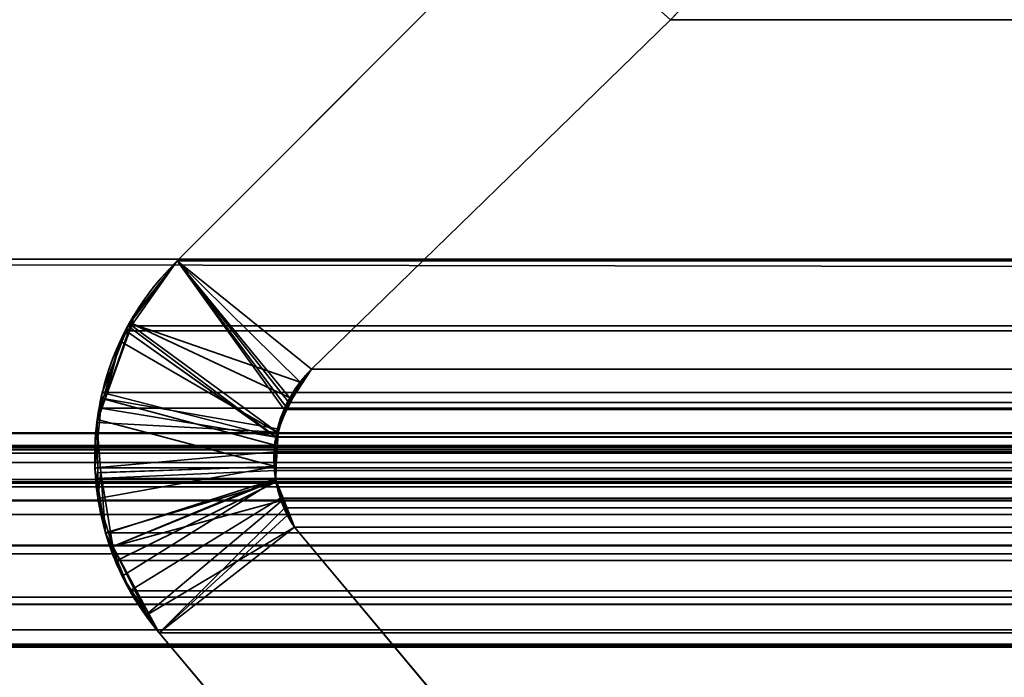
# Model space of a CAD drawing. Header units: millimetres. Extents: x -603 to 3703, y -115 to 193.
# Tile 274 of 656: x 1038.01 to 1041.43, y 1.19 to 3.48. Entities that reach past the tile are written whole.
import ezdxf

# ---------------------------------------------------------------- set-up
doc = ezdxf.new("R2010")
doc.units = ezdxf.units.MM
doc.layers.add('152', color=7, linetype='Continuous', true_color=0xffffff)

# ---------------------------------------------------------------- blocks, each defined once
blk = doc.blocks.new('UG_SURFACE_002')
at = {"layer": '152', "color": 252, "linetype": 'Continuous', "lineweight": 35}
for points in [[(2165, -18, 2212.25), (2165, 174.4, 2212.25), (835, 174.4, 2212.25), (835, -18, 2212.25)], [(985, -18, 2062.2499), (985, 174.4, 2062.2499), (2015.0001, 174.4, 2062.2499), (2015.0001, -18, 2062.2499)]]:
    blk.add_3dface(points, dxfattribs=at)
blk = doc.blocks.new('UG_SURFACE_096')
at = {"layer": '152', "color": 7, "linetype": 'Continuous', "lineweight": 35}
for points in [[(1040.271, 3.4787, -7.75), (1039.0229, 2.2621, -7.75), (1038.5557, 2.6395, -7.75), (1039.8064, 3.8936, -7.75)], [(1039.0229, 2.2621, 2006.227), (1040.271, 3.4787, 2004.9789), (1039.8064, 3.8936, 2005.4436), (1038.5557, 2.6395, 2006.6943)], [(1039.8064, 3.8936, -7.75), (1038.5557, 2.6395, -7.75), (1038.5557, 2.6395, 2006.6943), (1039.8064, 3.8936, 2005.4436)], [(1040.271, 3.4787, 2004.9789), (1039.0229, 2.2621, 2006.227), (1039.0229, 2.2621, -7.75), (1040.271, 3.4787, -7.75)], [(1038.395, 2.4216, -7.75), (1038.4043, 2.4487, -7.75), (1038.5557, 2.6395, -7.75), (1038.983, 2.2174, -7.75)], [(1038.9063, 2.0413, 2006.3436), (1038.9322, 2.1339, 2006.3179), (1038.5557, 2.6395, 2006.6943), (1038.396, 2.4145, 2006.8541)], [(1038.4043, 2.4487, -7.75), (1038.396, 2.4145, 2006.8541), (1038.5557, 2.6395, 2006.6943)], [(1038.5557, 2.6395, 2006.6943), (1038.5557, 2.6395, -7.75), (1038.4043, 2.4487, -7.75)], [(1039.0229, 2.2621, -7.75), (1038.983, 2.2174, -7.75), (1038.5557, 2.6395, -7.75)], [(1038.5557, 2.6395, 2006.6943), (1038.9322, 2.1339, 2006.3179), (1038.95, 2.1591, 2006.3)], [(1038.95, 2.1591, 2006.3), (1039.0229, 2.2621, 2006.227), (1038.5557, 2.6395, 2006.6943)], [(1038.4043, 2.4487, -7.75), (1038.395, 2.4216, -7.75), (1038.396, 2.4145, 2006.8541)], [(1038.955, 2.1594, -7.75), (1038.9044, 2.0549, -7.75), (1038.3043, 2.1591, -7.75), (1038.395, 2.4216, -7.75)], [(1038.396, 2.4145, 2006.8541), (1038.395, 2.4216, -7.75), (1038.3043, 2.1591, -7.75)], [(1038.3043, 2.1591, -7.75), (1038.357, 2.3595, 2006.8929), (1038.396, 2.4145, 2006.8541)], [(1038.396, 2.4145, 2006.8541), (1038.357, 2.3595, 2006.8929), (1038.9063, 2.0413, 2006.3436)], [(1038.395, 2.4216, -7.75), (1038.983, 2.2174, -7.75), (1038.955, 2.1594, -7.75)], [(1038.357, 2.3595, 2006.8929), (1038.2984, 2.1593, 2006.9516), (1038.8944, 1.9984, 2006.3555), (1038.9063, 2.0413, 2006.3436)], [(1038.3043, 2.1591, -7.75), (1038.2984, 2.1593, 2006.9516), (1038.357, 2.3595, 2006.8929)], [(1039.0229, 2.2621, 2006.227), (1038.95, 2.1591, 2006.3), (1038.955, 2.1594, -7.75)], [(1038.955, 2.1594, -7.75), (1038.983, 2.2174, -7.75), (1039.0229, 2.2621, 2006.227)], [(1038.983, 2.2174, -7.75), (1039.0229, 2.2621, -7.75), (1039.0229, 2.2621, 2006.227)], [(1038.2758, 2.0769, -7.75), (1038.2771, 2.0869, 2006.9728), (1038.2984, 2.1593, 2006.9516)], [(1038.2984, 2.1593, 2006.9516), (1038.3043, 2.1591, -7.75), (1038.2758, 2.0769, -7.75)], [(1038.2758, 2.0769, -7.75), (1038.3043, 2.1591, -7.75), (1038.9044, 2.0549, -7.75), (1038.904, 2.0437, -7.75)], [(1038.8967, 1.9241, 2006.3534), (1038.8944, 1.9984, 2006.3555), (1038.2984, 2.1593, 2006.9516), (1038.2771, 2.0869, 2006.9728)], [(1038.904, 2.0437, -7.75), (1038.9044, 2.0549, -7.75), (1038.95, 2.1591, 2006.3)], [(1038.95, 2.1591, 2006.3), (1038.9322, 2.1339, 2006.3179), (1038.904, 2.0437, -7.75)], [(1038.9044, 2.0549, -7.75), (1038.955, 2.1594, -7.75), (1038.95, 2.1591, 2006.3)], [(1038.9322, 2.1339, 2006.3179), (1038.9063, 2.0413, 2006.3436), (1038.904, 2.0437, -7.75)], [(1038.2788, 1.902, 2006.9711), (1038.2771, 2.0869, 2006.9728), (1038.2758, 2.0769, -7.75)], [(1038.2897, 1.9034, -7.75), (1038.2758, 2.0769, -7.75), (1038.904, 2.0437, -7.75), (1038.8993, 1.9236, -7.75)], [(1038.2758, 2.0769, -7.75), (1038.2897, 1.9034, -7.75), (1038.2788, 1.902, 2006.9711)], [(1038.2771, 2.0869, 2006.9728), (1038.2788, 1.902, 2006.9711), (1038.8967, 1.9241, 2006.3534)], [(1038.9063, 2.0413, 2006.3436), (1038.8944, 1.9984, 2006.3555), (1038.8993, 1.9236, -7.75)], [(1038.8993, 1.9236, -7.75), (1038.904, 2.0437, -7.75), (1038.9063, 2.0413, 2006.3436)], [(1038.8944, 1.9984, 2006.3555), (1038.8967, 1.9241, 2006.3534), (1038.8993, 1.9236, -7.75)], [(1038.8967, 1.9241, 2006.3534), (1038.2788, 1.902, 2006.9711), (1038.2797, 1.8123, 2006.9704)], [(1038.2797, 1.8123, 2006.9704), (1038.3317, 1.6459, 2006.9182), (1038.8981, 1.8769, 2006.3519), (1038.8967, 1.9241, 2006.3534)], [(1038.8993, 1.9236, -7.75), (1038.8976, 1.8796, -7.75), (1038.3066, 1.6913, -7.75), (1038.2897, 1.9034, -7.75)], [(1038.8993, 1.9236, -7.75), (1038.8967, 1.9241, 2006.3534), (1038.8981, 1.8769, 2006.3519)], [(1038.8981, 1.8769, 2006.3519), (1038.8976, 1.8796, -7.75), (1038.8993, 1.9236, -7.75)], [(1038.2797, 1.8123, 2006.9704), (1038.2788, 1.902, 2006.9711), (1038.2897, 1.9034, -7.75)], [(1038.3317, 1.6459, 2006.9182), (1038.2797, 1.8123, 2006.9704), (1038.2897, 1.9034, -7.75)], [(1038.2897, 1.9034, -7.75), (1038.3066, 1.6913, -7.75), (1038.3317, 1.6459, 2006.9182)], [(1038.3315, 1.645, -7.75), (1038.3066, 1.6913, -7.75), (1038.8976, 1.8796, -7.75)], [(1038.3315, 1.645, -7.75), (1038.8976, 1.8796, -7.75), (1038.9258, 1.8076, -7.75)], [(1038.8981, 1.8769, 2006.3519), (1038.3317, 1.6459, 2006.9182), (1038.3643, 1.542, 2006.8858)], [(1038.3643, 1.542, 2006.8858), (1038.45, 1.4105, 2006.7999), (1038.9214, 1.807, 2006.3286), (1038.8981, 1.8769, 2006.3519)], [(1038.8976, 1.8796, -7.75), (1038.8981, 1.8769, 2006.3519), (1038.9214, 1.807, 2006.3286)], [(1038.9214, 1.807, 2006.3286), (1038.9258, 1.8076, -7.75), (1038.8976, 1.8796, -7.75)], [(1038.9258, 1.8076, -7.75), (1038.9628, 1.7131, -7.75), (1038.4572, 1.4111, -7.75), (1038.3315, 1.645, -7.75)], [(1038.45, 1.4105, 2006.7999), (1038.4927, 1.345, 2006.7573), (1038.939, 1.754, 2006.3109), (1038.9214, 1.807, 2006.3286)], [(1038.9258, 1.8076, -7.75), (1038.9214, 1.807, 2006.3286), (1038.939, 1.754, 2006.3109)], [(1038.9258, 1.8076, -7.75), (1038.939, 1.754, 2006.3109), (1038.9628, 1.7131, 2006.2871)], [(1038.9628, 1.7131, 2006.2871), (1038.9628, 1.7131, -7.75), (1038.9258, 1.8076, -7.75)], [(1038.9628, 1.7131, 2006.2871), (1038.939, 1.754, 2006.3109), (1038.4927, 1.345, 2006.7573)], [(1038.4927, 1.345, -7.75), (1038.4572, 1.4111, -7.75), (1038.9628, 1.7131, -7.75)], [(1038.9628, 1.7131, -7.75), (1039.515, 1.0529, -7.75), (1039.4311, 0.2303, -7.75), (1038.4927, 1.345, -7.75)], [(1039.515, 1.0529, 2005.7349), (1038.9628, 1.7131, 2006.2871), (1038.4927, 1.345, 2006.7573), (1039.4311, 0.2303, 2005.8188)], [(1038.9628, 1.7131, 2006.2871), (1039.515, 1.0529, 2005.7349), (1039.515, 1.0529, -7.75), (1038.9628, 1.7131, -7.75)], [(1038.3066, 1.6913, -7.75), (1038.3315, 1.645, -7.75), (1038.3317, 1.6459, 2006.9182)], [(1038.3643, 1.542, 2006.8858), (1038.3317, 1.6459, 2006.9182), (1038.3315, 1.645, -7.75)], [(1038.3315, 1.645, -7.75), (1038.4572, 1.4111, -7.75), (1038.45, 1.4105, 2006.7999)], [(1038.45, 1.4105, 2006.7999), (1038.3643, 1.542, 2006.8858), (1038.3315, 1.645, -7.75)], [(1038.4927, 1.345, 2006.7573), (1038.45, 1.4105, 2006.7999), (1038.4572, 1.4111, -7.75)], [(1038.4572, 1.4111, -7.75), (1038.4927, 1.345, -7.75), (1038.4927, 1.345, 2006.7573)], [(1038.4927, 1.345, -7.75), (1039.4311, 0.2303, -7.75), (1039.4311, 0.2303, 2005.8188), (1038.4927, 1.345, 2006.7573)]]:
    blk.add_3dface(points, dxfattribs=at)
blk = doc.blocks.new('UG_SURFACE_097')
at = {"layer": '152', "color": 7, "linetype": 'Continuous', "lineweight": 35}
for points in [[(1974.175, 2.6459, 2019.4249), (1974.1284, 5.9608, 2019.3784), (1025.8716, 5.9608, 2019.3784), (1025.825, 2.6459, 2019.4249)], [(1026.7951, 2.0412, 2018.4548), (1026.8776, 4.9715, 2018.3723), (1973.1224, 4.9715, 2018.3723), (1973.2049, 2.0412, 2018.4548)], [(1038.5557, 2.6395, 2006.6943), (1039.8064, 3.8936, 2005.4436), (1040.271, 3.4787, 2004.9789), (1039.0229, 2.2621, 2006.227)], [(1039.8064, 3.8936, 2005.4436), (1038.5557, 2.6395, 2006.6943), (1961.4443, 2.6395, 2006.6943), (1960.1936, 3.8936, 2005.4436)], [(1959.729, 3.4787, 2004.9789), (1960.9771, 2.2621, 2006.227), (1039.0229, 2.2621, 2006.227), (1040.271, 3.4787, 2004.9789)], [(1974.1695, 1.0733, 2019.4194), (1025.825, 2.6459, 2019.4249), (1025.7392, 0.3108, 2019.5107)], [(1974.1695, 1.0733, 2019.4194), (1974.175, 2.6459, 2019.4249), (1025.825, 2.6459, 2019.4249)], [(1038.3841, 2.4134, 2006.866), (1038.5557, 2.6395, 2006.6943), (1038.927, 2.1222, 2006.3231), (1038.8988, 2.0275, 2006.3512)], [(1961.6159, 2.4134, 2006.866), (1961.4443, 2.6395, 2006.6943), (1038.5557, 2.6395, 2006.6943), (1038.3841, 2.4134, 2006.866)], [(1038.5557, 2.6395, 2006.6943), (1039.0229, 2.2621, 2006.227), (1038.9439, 2.1469, 2006.3062)], [(1038.9439, 2.1469, 2006.3062), (1038.927, 2.1222, 2006.3231), (1038.5557, 2.6395, 2006.6943)], [(1038.8988, 2.0275, 2006.3512), (1038.3775, 2.3964, 2006.8724), (1038.3841, 2.4134, 2006.866)], [(1038.3775, 2.3964, 2006.8724), (1961.6225, 2.3964, 2006.8724), (1961.6159, 2.4134, 2006.866)], [(1038.3841, 2.4134, 2006.866), (1038.3775, 2.3964, 2006.8724), (1961.6159, 2.4134, 2006.866)], [(1038.8983, 2.026, 2006.3517), (1038.295, 2.1819, 2006.9549), (1038.3775, 2.3964, 2006.8724)], [(1961.705, 2.1819, 2006.9549), (1961.6225, 2.3964, 2006.8724), (1038.3775, 2.3964, 2006.8724), (1038.295, 2.1819, 2006.9549)], [(1038.8988, 2.0275, 2006.3512), (1038.8983, 2.026, 2006.3517), (1038.3775, 2.3964, 2006.8724)], [(1038.9439, 2.1469, 2006.3062), (1039.0229, 2.2621, 2006.227), (1960.9771, 2.2621, 2006.227)], [(1960.9771, 2.2621, 2006.227), (1961.0555, 2.1585, 2006.3055), (1038.9439, 2.1469, 2006.3062)], [(1038.2897, 2.1271, 2006.9604), (1038.295, 2.1819, 2006.9549), (1038.8983, 2.026, 2006.3517)], [(1038.295, 2.1819, 2006.9549), (1038.2897, 2.1271, 2006.9604), (1961.7103, 2.1271, 2006.9604)], [(1038.295, 2.1819, 2006.9549), (1961.7103, 2.1271, 2006.9604), (1961.705, 2.1819, 2006.9549)], [(1961.0555, 2.1585, 2006.3055), (1961.0584, 2.151, 2006.3083), (1038.9439, 2.1469, 2006.3062)], [(1038.8983, 2.026, 2006.3517), (1038.8924, 1.975, 2006.3577), (1038.2693, 1.9194, 2006.9807), (1038.2897, 2.1271, 2006.9604)], [(1961.7103, 2.1271, 2006.9604), (1038.2897, 2.1271, 2006.9604), (1038.2693, 1.9194, 2006.9807)], [(1961.7307, 1.9194, 2006.9807), (1961.7103, 2.1271, 2006.9604), (1038.2693, 1.9194, 2006.9807)], [(1961.0955, 2.0554, 2006.3455), (1038.927, 2.1222, 2006.3231), (1038.9439, 2.1469, 2006.3062)], [(1038.9439, 2.1469, 2006.3062), (1961.0584, 2.151, 2006.3083), (1961.0955, 2.0554, 2006.3455)], [(1961.0955, 2.0554, 2006.3455), (1038.8988, 2.0275, 2006.3512), (1038.927, 2.1222, 2006.3231)], [(1961.0955, 2.0554, 2006.3455), (1961.0989, 2.027, 2006.3488), (1038.8988, 2.0275, 2006.3512)], [(1026.7951, 2.0412, 2018.4548), (1973.2012, 1.9603, 2018.4512), (1973.1883, 1.8784, 2018.4383)], [(1026.7951, 2.0412, 2018.4548), (1973.2049, 2.0412, 2018.4548), (1973.2012, 1.9603, 2018.4512)], [(1973.1883, 1.8784, 2018.4383), (1026.8117, 1.8784, 2018.4383), (1026.7951, 2.0412, 2018.4548)], [(1038.8924, 1.975, 2006.3577), (1038.8983, 2.026, 2006.3517), (1961.1057, 1.9097, 2006.3558)], [(1961.1082, 1.9483, 2006.3581), (1038.8983, 2.026, 2006.3517), (1038.8988, 2.0275, 2006.3512)], [(1961.1082, 1.9483, 2006.3581), (1961.1057, 1.9097, 2006.3558), (1038.8983, 2.026, 2006.3517)], [(1038.8988, 2.0275, 2006.3512), (1961.0989, 2.027, 2006.3488), (1961.1082, 1.9483, 2006.3581)], [(1029.6266, 1.997, 2015.6233), (1027.7102, 1.295, 2017.5397), (1972.2898, 1.295, 2017.5397), (1970.3734, 1.997, 2015.6233)], [(1029.6266, 1.997, 2015.6233), (1970.3734, 1.997, 2015.6233), (1970.2933, 2.0043, 2015.5432)], [(1029.7089, 1.9934, 2015.5411), (1029.6266, 1.997, 2015.6233), (1970.2933, 2.0043, 2015.5432)], [(1970.2933, 2.0043, 2015.5432), (1970.291, 2.0038, 2015.5411), (1029.7089, 1.9934, 2015.5411)], [(1029.8151, 1.9887, 2015.435), (1029.7089, 1.9934, 2015.5411), (1970.291, 2.0038, 2015.5411)], [(1029.8151, 1.9887, 2015.435), (1970.291, 2.0038, 2015.5411), (1970.1668, 1.974, 2015.4169)], [(1970.1668, 1.974, 2015.4169), (1029.8339, 1.982, 2015.4161), (1029.8151, 1.9887, 2015.435)], [(1029.8662, 1.9704, 2015.3837), (1029.8339, 1.982, 2015.4161), (1970.1668, 1.974, 2015.4169)], [(1029.8662, 1.9704, 2015.3837), (1970.1668, 1.974, 2015.4169), (1970.1148, 1.9616, 2015.3649)], [(1970.1148, 1.9616, 2015.3649), (1029.9113, 1.938, 2015.3387), (1029.8662, 1.9704, 2015.3837)], [(1970.1148, 1.9616, 2015.3649), (1970.0878, 1.941, 2015.3377), (1029.9113, 1.938, 2015.3387)], [(1038.2754, 1.8818, 2006.9747), (1038.2693, 1.9194, 2006.9807), (1038.8924, 1.975, 2006.3577), (1038.8967, 1.9101, 2006.3534)], [(1961.1057, 1.9097, 2006.3558), (1038.8967, 1.9101, 2006.3534), (1038.8924, 1.975, 2006.3577)], [(1030.0065, 1.8695, 2015.2435), (1029.9113, 1.938, 2015.3387), (1970.0878, 1.941, 2015.3377)], [(1030.0065, 1.8695, 2015.2435), (1970.0878, 1.941, 2015.3377), (1969.9935, 1.8695, 2015.2435)], [(1038.2693, 1.9194, 2006.9807), (1038.2754, 1.8818, 2006.9747), (1961.7246, 1.8818, 2006.9747), (1961.7307, 1.9194, 2006.9807)], [(1038.8967, 1.9101, 2006.3534), (1038.8993, 1.8701, 2006.3508), (1038.3061, 1.6931, 2006.9439), (1038.2754, 1.8818, 2006.9747)], [(1038.8967, 1.9101, 2006.3534), (1961.1057, 1.9097, 2006.3558), (1961.1048, 1.8959, 2006.3548)], [(1038.8993, 1.8701, 2006.3508), (1038.8967, 1.9101, 2006.3534), (1961.1048, 1.8959, 2006.3548)], [(1961.1048, 1.8959, 2006.3548), (1038.9141, 1.8134, 2006.336), (1038.8993, 1.8701, 2006.3508)], [(1038.9141, 1.8134, 2006.336), (1961.1048, 1.8959, 2006.3548), (1961.0796, 1.7957, 2006.3295)], [(1026.8117, 1.8784, 2018.4383), (1973.1883, 1.8784, 2018.4383), (1973.1793, 1.8544, 2018.4293)], [(1973.1793, 1.8544, 2018.4293), (1026.8185, 1.8526, 2018.4314), (1026.8117, 1.8784, 2018.4383)], [(1026.8308, 1.8061, 2018.4193), (1026.8185, 1.8526, 2018.4314), (1973.1793, 1.8544, 2018.4293)], [(1026.8308, 1.8061, 2018.4193), (1973.1793, 1.8544, 2018.4293), (1973.1114, 1.6712, 2018.3613)], [(1969.9935, 1.8695, 2015.2435), (1030.0086, 1.8664, 2015.2414), (1030.0065, 1.8695, 2015.2435)], [(1969.9935, 1.8695, 2015.2435), (1969.9914, 1.8664, 2015.2414), (1030.0086, 1.8664, 2015.2414)], [(1030.0086, 1.8664, 2015.2414), (1969.9914, 1.8664, 2015.2414), (1969.9214, 1.7573, 2015.1713), (1030.0786, 1.7573, 2015.1713)], [(1961.6939, 1.6931, 2006.9439), (1038.2754, 1.8818, 2006.9747), (1038.3061, 1.6931, 2006.9439)], [(1961.6939, 1.6931, 2006.9439), (1961.7246, 1.8818, 2006.9747), (1038.2754, 1.8818, 2006.9747)], [(1038.3465, 1.5969, 2006.9034), (1038.3061, 1.6931, 2006.9439), (1038.8993, 1.8701, 2006.3508)], [(1038.8993, 1.8701, 2006.3508), (1038.9141, 1.8134, 2006.336), (1038.3912, 1.4909, 2006.8588), (1038.3465, 1.5969, 2006.9034)], [(1026.8308, 1.8061, 2018.4193), (1973.1114, 1.6712, 2018.3613), (1973.0958, 1.65, 2018.3458)], [(1973.0958, 1.65, 2018.3458), (1026.9051, 1.6498, 2018.3449), (1026.8308, 1.8061, 2018.4193)], [(1038.4927, 1.345, 2006.7573), (1038.3912, 1.4909, 2006.8588), (1038.9141, 1.8134, 2006.336), (1038.9301, 1.7805, 2006.32)], [(1038.9141, 1.8134, 2006.336), (1961.0796, 1.7957, 2006.3295), (1961.0711, 1.7793, 2006.3212)], [(1961.0711, 1.7793, 2006.3212), (1038.9301, 1.7805, 2006.32), (1038.9141, 1.8134, 2006.336)], [(1030.0786, 1.7573, 2015.1713), (1969.9214, 1.7573, 2015.1713), (1969.2748, 1.0739, 2014.5247), (1030.7252, 1.0739, 2014.5247)], [(1038.9301, 1.7805, 2006.32), (1038.9628, 1.7131, 2006.2871), (1038.4927, 1.345, 2006.7573)], [(1038.9301, 1.7805, 2006.32), (1961.0711, 1.7793, 2006.3212), (1961.0372, 1.7131, 2006.2871)], [(1961.0372, 1.7131, 2006.2871), (1038.9628, 1.7131, 2006.2871), (1038.9301, 1.7805, 2006.32)], [(1039.4311, 0.2303, 2005.8188), (1038.4927, 1.345, 2006.7573), (1038.9628, 1.7131, 2006.2871), (1039.515, 1.0529, 2005.7349)], [(1961.0372, 1.7131, 2006.2871), (1960.485, 1.0529, 2005.7349), (1039.515, 1.0529, 2005.7349), (1038.9628, 1.7131, 2006.2871)], [(1038.3061, 1.6931, 2006.9439), (1038.3465, 1.5969, 2006.9034), (1961.6535, 1.5969, 2006.9034), (1961.6939, 1.6931, 2006.9439)], [(1026.9051, 1.6498, 2018.3449), (1973.0958, 1.65, 2018.3458), (1972.993, 1.5104, 2018.2431)], [(1026.9184, 1.6214, 2018.3315), (1026.9051, 1.6498, 2018.3449), (1972.993, 1.5104, 2018.2431)], [(1026.9184, 1.6214, 2018.3315), (1972.993, 1.5104, 2018.2431), (1972.9424, 1.4748, 2018.1923)], [(1972.9424, 1.4748, 2018.1923), (1027.0568, 1.4692, 2018.1932), (1026.9184, 1.6214, 2018.3315)], [(1961.6088, 1.4909, 2006.8588), (1038.3465, 1.5969, 2006.9034), (1038.3912, 1.4909, 2006.8588)], [(1961.6088, 1.4909, 2006.8588), (1961.6535, 1.5969, 2006.9034), (1038.3465, 1.5969, 2006.9034)], [(1027.079, 1.4448, 2018.1711), (1027.0568, 1.4692, 2018.1932), (1972.9424, 1.4748, 2018.1923)], [(1027.079, 1.4448, 2018.1711), (1972.9424, 1.4748, 2018.1923), (1972.7571, 1.3446, 2018.007)], [(1038.3912, 1.4909, 2006.8588), (1038.4927, 1.345, 2006.7573), (1961.5073, 1.345, 2006.7573), (1961.6088, 1.4909, 2006.8588)], [(1027.079, 1.4448, 2018.1711), (1972.7571, 1.3446, 2018.007), (1972.7485, 1.3429, 2017.9985)], [(1972.7485, 1.3429, 2017.9985), (1027.2546, 1.3554, 2017.9954), (1027.079, 1.4448, 2018.1711)], [(1027.3538, 1.3048, 2017.8962), (1027.2546, 1.3554, 2017.9954), (1972.7485, 1.3429, 2017.9985)], [(1027.47, 1.3016, 2017.7801), (1027.3538, 1.3048, 2017.8962), (1972.7485, 1.3429, 2017.9985)], [(1972.7485, 1.3429, 2017.9985), (1972.5286, 1.3, 2017.7786), (1027.47, 1.3016, 2017.7801)], [(1038.4927, 1.345, 2006.7573), (1039.4311, 0.2303, 2005.8188), (1960.5689, 0.2303, 2005.8188), (1961.5073, 1.345, 2006.7573)], [(1027.47, 1.3016, 2017.7801), (1972.5286, 1.3, 2017.7786), (1972.4199, 1.2788, 2017.6699)], [(1027.7102, 1.295, 2017.5397), (1027.47, 1.3016, 2017.7801), (1972.4199, 1.2788, 2017.6699)], [(1972.4199, 1.2788, 2017.6699), (1972.2898, 1.295, 2017.5397), (1027.7102, 1.295, 2017.5397)]]:
    blk.add_3dface(points, dxfattribs=at)
blk = doc.blocks.new('UG_SURFACE_101')
at = {"layer": '152', "color": 252, "linetype": 'Continuous', "lineweight": 35}
for points in [[(1023.5, -29.92, 2021.75), (1976.5, -29.92, 2021.75), (1976.5, 14.42, 2021.75), (1023.5, 14.42, 2021.75)], [(1025, -29.92, 2020.2501), (1025, 14.42, 2020.2501), (1975, 14.42, 2020.2501), (1975, -29.92, 2020.2501)]]:
    blk.add_3dface(points, dxfattribs=at)

msp = doc.modelspace()

# ---------------------------------------------------------------- linework, layer by layer
at = {"layer": '152', "color": 252, "linetype": 'Continuous', "lineweight": 35, "true_color": 0x939598}
for p, q in [((1039.8063, 3.8936, -7.75), (1038.5557, 2.6395, -7.75)), ((1038.5557, 2.6395, 2006.6943), (1039.8063, 3.8936, 2005.4437)), ((1038.5557, 2.6395, 2006.6943), (1039.8063, 3.8936, 2005.4437)), ((1040.2711, 3.4787, 2004.9789), (1039.023, 2.2621, 2006.227)), ((1040.2711, 3.4787, 2004.9789), (1039.023, 2.2621, 2006.227)), ((1040.2711, 3.4787, -7.75), (1039.023, 2.2621, -7.75)), ((1959.7289, 3.4787, 2004.9789), (1040.2711, 3.4787, 2004.9789)), ((1040.2711, 3.4787, 2004.9789), (1040.2711, 3.4787, -7.75)), ((1974.175, 2.6459, 2019.425), (1025.825, 2.6459, 2019.425)), ((1038.5557, 2.6395, 2006.6943), (1961.4443, 2.6395, 2006.6943)), ((1038.5557, 2.6395, -7.75), (1038.5557, 2.6395, 2006.6943)), ((1039.023, 2.2621, 2006.227), (1039.023, 2.2621, -7.75)), ((1960.977, 2.2621, 2006.227), (1039.023, 2.2621, 2006.227)), ((1026.7951, 2.0412, 2018.4549), (1973.2049, 2.0412, 2018.4549)), ((1029.6266, 1.997, 2015.6234), (1970.3734, 1.997, 2015.6234)), ((1026.8117, 1.8784, 2018.4383), (1973.1883, 1.8784, 2018.4383)), ((1030.0786, 1.7573, 2015.1714), (1969.9214, 1.7573, 2015.1714)), ((1038.9628, 1.7131, -7.75), (1039.515, 1.0529, -7.75)), ((1038.9628, 1.7131, 2006.2872), (1039.515, 1.0529, 2005.735)), ((1961.0372, 1.7131, 2006.2872), (1038.9628, 1.7131, 2006.2872)), ((1038.9628, 1.7131, 2006.2872), (1039.515, 1.0529, 2005.735)), ((1038.9628, 1.7131, 2006.2872), (1038.9628, 1.7131, -7.75)), ((1039.4311, 0.2303, 2005.8189), (1038.4927, 1.345, 2006.7573)), ((1039.4311, 0.2303, 2005.8189), (1038.4927, 1.345, 2006.7573)), ((1038.4927, 1.345, -7.75), (1039.4311, 0.2303, -7.75)), ((1038.4927, 1.345, -7.75), (1038.4927, 1.345, 2006.7573)), ((1038.4927, 1.345, 2006.7573), (1961.5073, 1.345, 2006.7573)), ((1027.7101, 1.295, 2017.5399), (1972.2899, 1.295, 2017.5399))]:
    msp.add_line(p, q, dxfattribs=at)
for points, knots in [([(1040.2711, 3.4787, 2004.9789), (1040.302, 3.5089, 2004.948), (1040.331, 3.5434, 2004.919), (1040.3892, 3.631, 2004.8608), (1040.4169, 3.6879, 2004.8331), (1040.4504, 3.7978, 2004.7996), (1040.4598, 3.8502, 2004.7902), (1040.463, 3.9134, 2004.787), (1040.4633, 3.9242, 2004.7867), (1040.4633, 3.935, 2004.7867)], [0, 0, 0, 0, 0.28806, 0.28806, 0.655147, 0.655147, 0.941866, 0.941866, 1, 1, 1, 1]), ([(1038.5557, 2.6395, 2006.6943), (1038.4913, 2.5767, 2006.7587), (1038.4318, 2.501, 2006.8182), (1038.3462, 2.3438, 2006.9038), (1038.3151, 2.2651, 2006.9349), (1038.2749, 2.0983, 2006.9751), (1038.2657, 2.0076, 2006.9843), (1038.2724, 1.8421, 2006.9776), (1038.2853, 1.7647, 2006.9647), (1038.3271, 1.6205, 2006.9229), (1038.3565, 1.5522, 2006.8935), (1038.4213, 1.4376, 2006.8287), (1038.4557, 1.3888, 2006.7943), (1038.4927, 1.345, 2006.7573)], [0, 0, 0, 0, 0.216801, 0.216801, 0.388943, 0.388943, 0.56272, 0.56272, 0.714161, 0.714161, 0.867331, 0.867331, 1, 1, 1, 1]), ([(1038.9628, 1.7131, 2006.2872), (1038.9433, 1.7428, 2006.3067), (1038.9263, 1.7768, 2006.3237), (1038.908, 1.8316, 2006.342), (1038.903, 1.8507, 2006.347), (1038.8929, 1.9041, 2006.3571), (1038.8905, 1.94, 2006.3595), (1038.8934, 1.9922, 2006.3566), (1038.8954, 2.0093, 2006.3546), (1038.9042, 2.0598, 2006.3458), (1038.9142, 2.0924, 2006.3358), (1038.9445, 2.1632, 2006.3055), (1038.9678, 2.1999, 2006.2822), (1039.0032, 2.2419, 2006.2468), (1039.0129, 2.2523, 2006.2371), (1039.023, 2.2621, 2006.227)], [0, 0, 0, 0, 0.1907, 0.1907, 0.284569, 0.284569, 0.449788, 0.449788, 0.529986, 0.529986, 0.693188, 0.693188, 0.9195, 0.9195, 1, 1, 1, 1])]:
    msp.add_open_spline(points, degree=3, knots=knots, dxfattribs=at)
for points in [[(1040.2711, 3.4787, 2004.9789), (1040.3939, 3.5987, 2004.8561), (1040.4633, 3.7633, 2004.7867), (1040.4633, 3.935, 2004.7867)], [(1040.2711, 3.4787, -7.75), (1040.3939, 3.5987, -7.75), (1040.4633, 3.7633, -7.75), (1040.4633, 3.935, -7.75)], [(1038.5557, 2.6395, 2006.6943), (1038.1985, 2.2915, 2007.0515), (1038.1709, 1.7265, 2007.0791), (1038.4927, 1.345, 2006.7573)], [(1038.4927, 1.345, -7.75), (1038.1709, 1.7265, -7.75), (1038.1985, 2.2915, -7.75), (1038.5557, 2.6395, -7.75)], [(1038.9628, 1.7131, -7.75), (1038.8488, 1.8869, -7.75), (1038.8743, 2.117, -7.75), (1039.023, 2.2621, -7.75)], [(1039.023, 2.2621, 2006.227), (1038.8743, 2.117, 2006.3757), (1038.8488, 1.8869, 2006.4012), (1038.9628, 1.7131, 2006.2872)]]:
    msp.add_open_spline(points, degree=3, dxfattribs=at)

# ---------------------------------------------------------------- block references
for name in ['UG_SURFACE_002', 'UG_SURFACE_101', 'UG_SURFACE_096', 'UG_SURFACE_097']:
    msp.add_blockref(name, (0, 0), dxfattribs=at)

doc.saveas('drawing.dxf')
